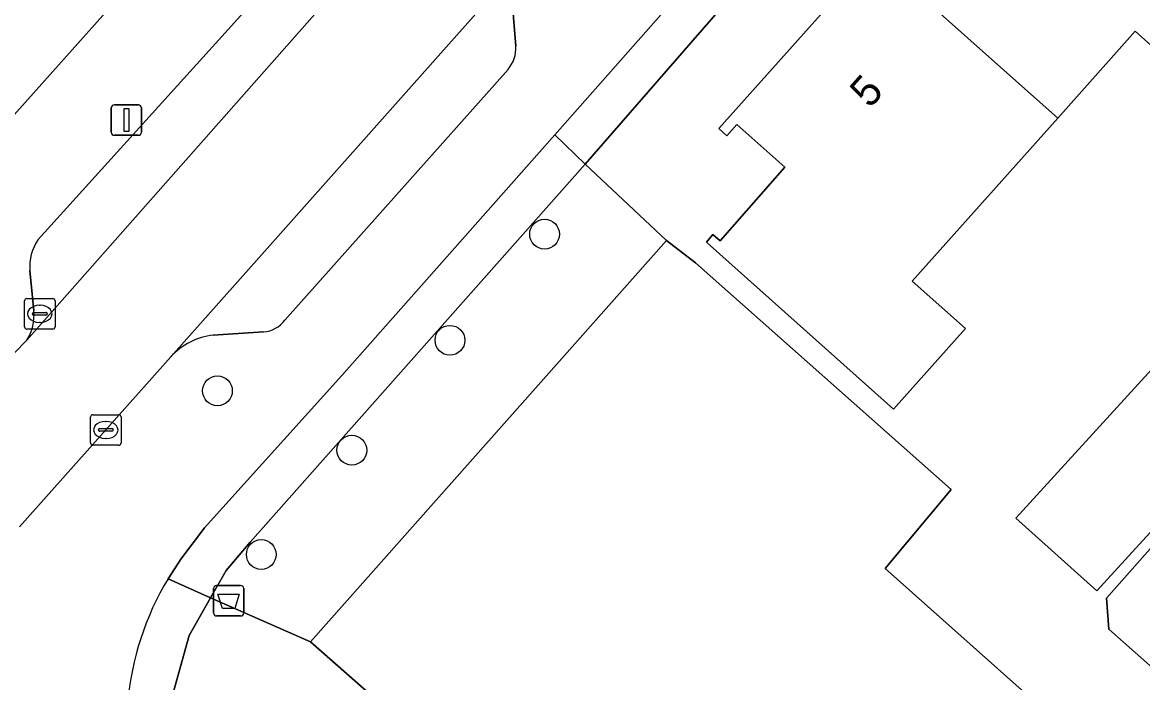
# Model space of a CAD drawing. Extents: x 162523 to 163266, y 381230 to 382050.
# Drawn here: x 162829.22 to 162866.01, y 381937.61 to 381959.29 of the extents above; entities that cross this region are included whole.
import ezdxf

# ---------------------------------------------------------------- set-up
doc = ezdxf.new("R2010")
doc.units = 0
for name, color, linetype in [('IMGEO_Afvalbak', 7, 'Continuous'), ('IMGEO_Boom', 7, 'Continuous'), ('IMGEO_Erf', 7, 'Continuous'), ('IMGEO_Groenvoorziening', 7, 'Continuous'), ('IMGEO_Haag', 7, 'Continuous'), ('IMGEO_Hek', 7, 'Continuous'), ('IMGEO_Kolk', 7, 'Continuous'), ('IMGEO_Lichtmast', 7, 'Continuous'), ('IMGEO_Pand', 7, 'Continuous'), ('IMGEO_Pand_nummerreeks', 7, 'Continuous'), ('IMGEO_Parkeervlak_open', 7, 'Continuous'), ('IMGEO_Rijbaan_lokaal_open', 7, 'Continuous'), ('IMGEO_Voetpad_gesloten', 7, 'Continuous'), ('IMGEO_Voetpad_open', 7, 'Continuous')]:
    doc.layers.add(name, color=color, linetype=linetype)

msp = doc.modelspace()

# ---------------------------------------------------------------- linework, layer by layer
at = {"layer": 'IMGEO_Afvalbak'}
for p, q in [((162835.597, 381940.798), (162836.387, 381940.798)), ((162836.387, 381940.798), (162835.597, 381940.798)), ((162835.497, 381939.898), (162835.497, 381940.698)), ((162835.497, 381940.698), (162835.497, 381939.898)), ((162836.487, 381940.698), (162836.487, 381939.898)), ((162836.487, 381939.898), (162836.487, 381940.698)), ((162836.387, 381939.798), (162835.597, 381939.798)), ((162835.597, 381939.798), (162836.387, 381939.798))]:
    msp.add_line(p, q, dxfattribs=at)
msp.add_lwpolyline([(162835.64, 381940.512), (162836.344, 381940.512), (162836.195, 381940.042), (162835.789, 381940.042), (162835.64, 381940.512)], dxfattribs=at)
for centre, start, end in [((162835.597, 381940.698), 90, 180), ((162835.597, 381940.698), 90, 180), ((162836.387, 381940.698), 0, 90), ((162836.387, 381940.698), 360, 90), ((162835.597, 381939.898), 180, 270), ((162835.597, 381939.898), 180, 270), ((162836.387, 381939.898), 270, 0), ((162836.387, 381939.898), 270, 0)]:
    msp.add_arc(centre, 0.1, start, end, dxfattribs=at)
at = {"layer": 'IMGEO_Boom'}
for centre in [(162846.369, 381952.334), (162843.262, 381948.848), (162835.625, 381947.19), (162840.039, 381945.239), (162837.065, 381941.814)]:
    msp.add_circle(centre, 0.489, dxfattribs=at)
at = {"layer": 'IMGEO_Erf'}
for points in [[(162825.375, 381952.267), (162855.09, 381985.538), (162846.765, 381992.863), (162839.846, 381998.952), (162837.144, 382001.33), (162835.604, 381999.58), (162838.275, 381997.194), (162833.752, 381992.13), (162833.142, 381992.674), (162829.259, 381987.894), (162829.193, 381987.955)], [(162868.339, 381956.702), (162865.769, 381958.996), (162863.221, 381956.142), (162858.446, 381950.793), (162860.194, 381949.233), (162857.829, 381946.583), (162851.808, 381951.958), (162851.682, 381952.07), (162851.892, 381952.319), (162852.137, 381952.113), (162854.258, 381954.532), (162852.685, 381955.936), (162852.357, 381955.568), (162852.092, 381955.804), (162857.195, 381961.521), (162861.857, 381966.744), (162866.948, 381972.448)], [(162847.251, 381931.4), (162838.678, 381938.944), (162835.402, 381940.396), (162834.692, 381939.153), (162834.051, 381936.831)]]:
    msp.add_lwpolyline(points, dxfattribs=at)
for points in [[(162872.952, 381953.683), (162874.358, 381955.216), (162874.673, 381955.559), (162875.174, 381956.106), (162874.649, 381956.571), (162878.871, 381961.338), (162880.08, 381963.053), (162874.115, 381968.347), (162865.953, 381975.592), (162855.388, 381963.464), (162847.697, 381954.636), (162850.378, 381952.128), (162851.329, 381951.396), (162859.722, 381943.949), (162857.554, 381941.354), (162867.828, 381932.216), (162870.089, 381934.769), (162864.906, 381939.359), (162864.819, 381940.379), (162877.175, 381954.333), (162877.094, 381954.405), (162876.569, 381953.829), (162875.628, 381952.798), (162874.878, 381951.976)], [(162872.222, 381952.887), (162874.15, 381951.178), (162871.821, 381948.627), (162864.51, 381940.617), (162861.841, 381943.003), (162869.068, 381950.921), (162869.613, 381950.434), (162869.687, 381950.515), (162869.886, 381950.339)]]:
    msp.add_lwpolyline(points, close=True, dxfattribs=at)
at = {"layer": 'IMGEO_Groenvoorziening'}
for points in [[(162855.388, 381963.464), (162854.421, 381964.345), (162846.702, 381955.601), (162847.697, 381954.636)], [(162847.697, 381954.636), (162846.702, 381955.601), (162839.716, 381947.688), (162835.201, 381942.689), (162834.426, 381941.659), (162834.002, 381941.016), (162835.402, 381940.396), (162835.909, 381941.284), (162836.696, 381942.217)], [(162838.678, 381938.944), (162850.378, 381952.128), (162847.697, 381954.636), (162836.696, 381942.217), (162835.909, 381941.284), (162835.402, 381940.396)]]:
    msp.add_lwpolyline(points, close=True, dxfattribs=at)
at = {"layer": 'IMGEO_Haag'}
for points in [[(162855.388, 381963.464), (162854.421, 381964.345), (162846.702, 381955.601), (162847.697, 381954.636)], [(162847.697, 381954.636), (162846.702, 381955.601), (162839.716, 381947.688), (162835.201, 381942.689), (162834.426, 381941.659), (162834.002, 381941.016), (162835.402, 381940.396), (162835.909, 381941.284), (162836.696, 381942.217)]]:
    msp.add_lwpolyline(points, close=True, dxfattribs=at)
at = {"layer": 'IMGEO_Hek'}
for points in [[(162847.697, 381954.636), (162836.696, 381942.217), (162835.909, 381941.284), (162835.402, 381940.396)], [(162850.378, 381952.128), (162847.697, 381954.636)], [(162835.402, 381940.396), (162834.692, 381939.153), (162834.051, 381936.831), (162834.189, 381935.596)]]:
    msp.add_lwpolyline(points, dxfattribs=at)
at = {"layer": 'IMGEO_Kolk'}
for p, q in [((162829.29, 381949.292), (162829.29, 381950.144)), ((162829.365, 381950.218), (162830.217, 381950.218)), ((162829.778, 381949.998), (162829.803, 381949.998)), ((162830.291, 381950.144), (162830.291, 381949.292)), ((162829.549, 381949.712), (162829.549, 381949.724)), ((162829.987, 381949.675), (162829.589, 381949.675)), ((162829.592, 381949.761), (162829.99, 381949.761)), ((162830.033, 381949.724), (162830.033, 381949.712)), ((162830.217, 381949.218), (162829.365, 381949.218)), ((162829.801, 381949.438), (162829.776, 381949.438)), ((162831.459, 381945.478), (162831.459, 381946.33)), ((162831.534, 381946.404), (162832.386, 381946.404)), ((162832.46, 381946.33), (162832.46, 381945.478)), ((162831.718, 381945.898), (162831.718, 381945.91)), ((162832.156, 381945.861), (162831.758, 381945.861)), ((162831.761, 381945.947), (162832.159, 381945.947)), ((162831.947, 381946.184), (162831.972, 381946.184)), ((162832.202, 381945.91), (162832.202, 381945.898)), ((162831.97, 381945.624), (162831.945, 381945.624)), ((162832.386, 381945.404), (162831.534, 381945.404))]:
    msp.add_line(p, q, dxfattribs=at)
for points in [[(162829.29, 381949.292), (162829.29, 381950.144)], [(162829.365, 381950.218), (162830.217, 381950.218)], [(162830.291, 381950.144), (162830.291, 381949.292)], [(162830.217, 381949.218), (162829.365, 381949.218)], [(162831.459, 381945.478), (162831.459, 381946.33)], [(162831.534, 381946.404), (162832.386, 381946.404)], [(162832.46, 381946.33), (162832.46, 381945.478)], [(162832.386, 381945.404), (162831.534, 381945.404)]]:
    msp.add_lwpolyline(points, dxfattribs=at)
for centre, radius, start, end in [((162829.367, 381950.142), 0.0765, 91.552, 178.448), ((162829.367, 381950.142), 0.0765, 91.552, 178.448), ((162830.215, 381950.142), 0.0765, 1.552, 88.448), ((162830.215, 381950.142), 0.0765, 1.552, 88.448), ((162829.589, 381949.721), 0.0403, 85.8775, 175.7526), ((162829.586, 381949.711), 0.0366, 178.938, 274.7102), ((162829.99, 381949.718), 0.043, 264.8664, 352.4533), ((162829.994, 381949.723), 0.0386, 1.7309, 96.639), ((162829.367, 381949.294), 0.0765, 181.552, 268.448), ((162829.367, 381949.294), 0.0765, 181.552, 268.448), ((162830.215, 381949.294), 0.0765, 271.552, 358.448), ((162830.215, 381949.294), 0.0765, 271.552, 358.448), ((162831.536, 381946.328), 0.0765, 91.552, 178.448), ((162831.536, 381946.328), 0.0765, 91.552, 178.448), ((162832.384, 381946.328), 0.0765, 1.552, 88.448), ((162832.384, 381946.328), 0.0765, 1.552, 88.448), ((162831.758, 381945.907), 0.0403, 85.8775, 175.7526), ((162831.755, 381945.897), 0.0366, 178.938, 274.7102), ((162832.159, 381945.904), 0.043, 264.8664, 352.4533), ((162832.163, 381945.909), 0.0386, 1.7309, 96.639), ((162831.536, 381945.48), 0.0765, 181.552, 268.448), ((162831.536, 381945.48), 0.0765, 181.552, 268.448), ((162832.384, 381945.48), 0.0765, 271.552, 358.448), ((162832.384, 381945.48), 0.0765, 271.552, 358.448)]:
    msp.add_arc(centre, radius, start, end, dxfattribs=at)
for centre, major_axis, ratio, start_param, end_param in [((162829.777, 381949.718), (-0.387, 0.002), 0.722429, 4.712389, 7.853982), ((162829.802, 381949.718), (-0.39, 0.002), 0.717154, 1.570796, 4.712389), ((162831.946, 381945.904), (-0.387, 0.002), 0.722429, 4.712389, 7.853982), ((162831.971, 381945.904), (-0.39, 0.002), 0.717154, 1.570796, 4.712389)]:
    msp.add_ellipse(centre, major_axis=major_axis, ratio=ratio, start_param=start_param, end_param=end_param, dxfattribs=at)
at = {"layer": 'IMGEO_Lichtmast'}
for p, q in [((162832.24, 381956.581), (162833.03, 381956.581)), ((162833.03, 381956.581), (162832.24, 381956.581)), ((162832.14, 381955.681), (162832.14, 381956.481)), ((162832.14, 381956.481), (162832.14, 381955.681)), ((162833.13, 381956.481), (162833.13, 381955.681)), ((162833.13, 381955.681), (162833.13, 381956.481)), ((162833.03, 381955.581), (162832.24, 381955.581)), ((162832.24, 381955.581), (162833.03, 381955.581))]:
    msp.add_line(p, q, dxfattribs=at)
msp.add_lwpolyline([(162832.56, 381956.456), (162832.71, 381956.456), (162832.71, 381955.706), (162832.56, 381955.706), (162832.56, 381956.456)], dxfattribs=at)
for centre, start, end in [((162832.24, 381956.481), 90, 180), ((162832.24, 381956.481), 90, 180), ((162833.03, 381956.481), 0, 90), ((162833.03, 381956.481), 360, 90), ((162832.24, 381955.681), 180, 270), ((162832.24, 381955.681), 180, 270), ((162833.03, 381955.681), 270, 0), ((162833.03, 381955.681), 270, 0)]:
    msp.add_arc(centre, 0.1, start, end, dxfattribs=at)
at = {"layer": 'IMGEO_Pand'}
for points in [[(162867.883, 381961.364), (162861.857, 381966.744), (162857.195, 381961.521), (162863.221, 381956.142), (162865.769, 381958.996), (162868.339, 381956.702), (162870.453, 381959.069)], [(162863.221, 381956.142), (162857.195, 381961.521), (162852.092, 381955.804), (162852.357, 381955.568), (162852.685, 381955.936), (162854.258, 381954.532), (162852.137, 381952.113), (162851.892, 381952.319), (162851.682, 381952.07), (162851.808, 381951.958), (162857.829, 381946.583), (162860.194, 381949.233), (162858.446, 381950.793)], [(162871.821, 381948.627), (162869.886, 381950.339), (162869.687, 381950.515), (162869.613, 381950.434), (162869.068, 381950.921), (162861.841, 381943.003), (162864.51, 381940.617)]]:
    msp.add_lwpolyline(points, close=True, dxfattribs=at)
msp.add_lwpolyline([(162875.328, 381930.248), (162871.744, 381933.431), (162871.589, 381933.569), (162871.483, 381933.465), (162870.089, 381934.769), (162867.828, 381932.216), (162857.554, 381941.354), (162859.722, 381943.949), (162851.329, 381951.396), (162850.378, 381952.128), (162838.678, 381938.944), (162847.251, 381931.4), (162847.205, 381931.347), (162846.866, 381931.447), (162846.786, 381931.138)], dxfattribs=at)
at = {"layer": 'IMGEO_Parkeervlak_open'}
for points in [[(162855.098, 381980.198), (162829.737, 381952.154)], [(162860.885, 381978.441), (162834.091, 381948.311)], [(162829.368, 381948.852), (162841.475, 381962.564), (162847.43, 381969.417)], [(162845.426, 381958.503), (162845.301, 381959.99)], [(162837.842, 381949.511), (162845.169, 381957.746)], [(162829.468, 381951.139), (162829.596, 381949.821)], [(162835.489, 381949.02), (162837.136, 381949.122)]]:
    msp.add_lwpolyline(points, dxfattribs=at)
for centre, radius, start, end in [((162844.374, 381958.438), 1.054, 318.959, 3.5365), ((162830.949, 381951.29), 1.488, 144.4979, 185.815), ((162828.016, 381949.681), 1.586, 328.4681, 5.0509), ((162837.049, 381950.116), 0.998, 275.0262, 322.6825), ((162835.761, 381946.752), 2.285, 96.8291, 136.9548)]:
    msp.add_arc(centre, radius, start, end, dxfattribs=at)
at = {"layer": 'IMGEO_Rijbaan_lokaal_open'}
msp.add_lwpolyline([(162829.124, 381942.725), (162834.091, 381948.311), (162860.885, 381978.441), (162861.883, 381979.531), (162858.81, 381982.281), (162857.435, 381980.713), (162847.43, 381969.417), (162841.475, 381962.564), (162829.368, 381948.852), (162826.812, 381946.245), (162826.42, 381945.847), (162825.906, 381945.384), (162825.456, 381945.057), (162823.124, 381943.711)], dxfattribs=at)
at = {"layer": 'IMGEO_Voetpad_gesloten'}
for points in [[(162857.435, 381980.713), (162858.81, 381982.281), (162855.09, 381985.538), (162825.375, 381952.267), (162820.866, 381948.641)], [(162829.737, 381952.154), (162855.098, 381980.198)], [(162829.596, 381949.821), (162829.468, 381951.139)], [(162826.812, 381946.245), (162829.368, 381948.852)]]:
    msp.add_lwpolyline(points, dxfattribs=at)
for centre, radius, start, end in [((162830.949, 381951.29), 1.488, 144.4979, 185.815), ((162828.016, 381949.681), 1.586, 328.4681, 5.0509)]:
    msp.add_arc(centre, radius, start, end, dxfattribs=at)
at = {"layer": 'IMGEO_Voetpad_open'}
for points in [[(162834.002, 381941.016), (162834.426, 381941.659), (162835.201, 381942.689), (162839.716, 381947.688), (162846.702, 381955.601), (162854.421, 381964.345)], [(162845.301, 381959.99), (162845.426, 381958.503)], [(162871.235, 381936.642), (162868.885, 381938.756), (162866.883, 381940.649), (162873.721, 381948.035), (162873.803, 381948.128), (162873.952, 381948.296), (162875.913, 381950.51), (162875.547, 381950.834), (162875.776, 381951.092), (162876.142, 381950.768), (162878.22, 381953.114), (162881.309, 381956.601), (162880.982, 381956.891), (162881.208, 381957.148), (162881.603, 381956.798), (162882.641, 381957.969), (162881.398, 381959.1), (162877.175, 381954.333), (162864.819, 381940.379), (162864.906, 381939.359), (162870.089, 381934.769)], [(162845.169, 381957.746), (162837.842, 381949.511)], [(162837.136, 381949.122), (162835.489, 381949.02)], [(162834.091, 381948.311), (162829.124, 381942.725)], [(162832.677, 381936.944), (162834.189, 381935.596), (162834.051, 381936.831), (162834.692, 381939.153), (162835.402, 381940.396), (162834.002, 381941.016)]]:
    msp.add_lwpolyline(points, dxfattribs=at)
for centre, radius, start, end in [((162844.374, 381958.438), 1.054, 318.959, 3.5365), ((162837.049, 381950.116), 0.998, 275.0262, 322.6825), ((162835.761, 381946.752), 2.285, 96.8291, 136.9548), ((162842.134, 381936.118), 9.493, 148.9405, 175.0104), ((162842.134, 381936.118), 9.493, 148.9405, 175.0104)]:
    msp.add_arc(centre, radius, start, end, dxfattribs=at)

# ---------------------------------------------------------------- texts
at = {"layer": 'IMGEO_Pand_nummerreeks'}
msp.add_text('5', height=1, rotation=48.2487, dxfattribs=at).set_placement((162857.053, 381956.437))

doc.saveas('drawing.dxf')
